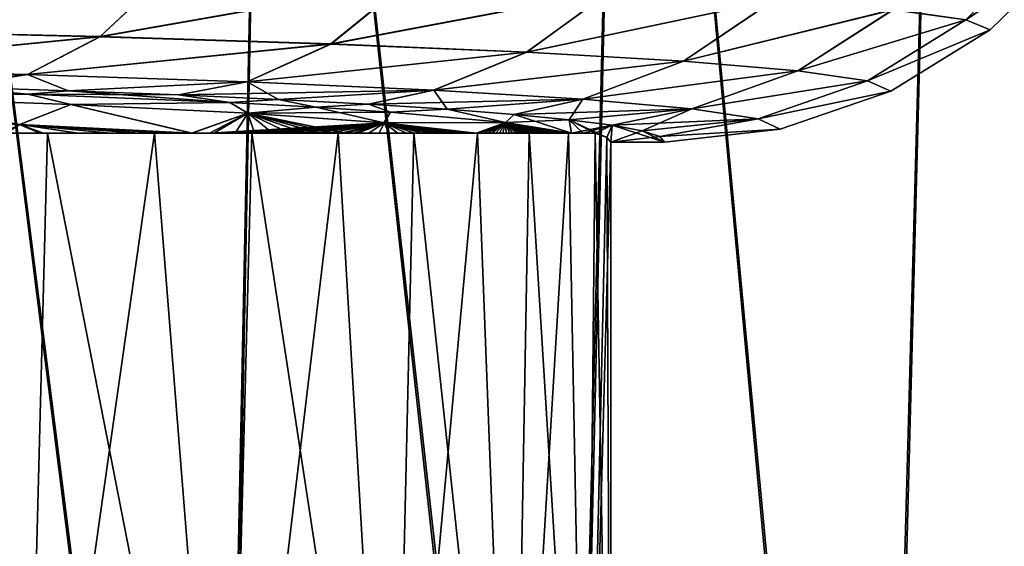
# Model space of a CAD drawing. Header units: metres. Extents: x -109 to 109, y -63 to 140.
# Tile 411 of 480: x 84.52 to 90.11, y 27.51 to 30.49. Entities that reach past the tile are written whole.
import ezdxf

# ---------------------------------------------------------------- set-up
doc = ezdxf.new("R2010")
doc.units = ezdxf.units.M
doc.layers.add('solid_502308_SW0001', color=7, linetype='CONTINUOUS')

msp = doc.modelspace()

# ---------------------------------------------------------------- linework, layer by layer
at = {"layer": 'solid_502308_SW0001'}
for points in [[(83.735672, 35.943851, 16.658192), (83.494278, 20.978489, 16.343622), (85.62635, 20.943518, 15.254893)], [(85.64315, 20.943193, -15.24482), (83.506989, 20.978315, -16.338171), (83.735672, 35.943851, -16.658192)], [(85.936569, 35.943851, 15.517779), (83.735672, 35.943851, 16.658192), (85.62635, 20.943518, 15.254893)], [(85.64315, 20.943193, -15.24482), (83.735672, 35.943851, -16.658192), (85.936569, 35.943851, -15.517779)], [(85.936569, 35.943851, 15.517779), (85.62635, 20.943518, 15.254893), (87.593307, 20.89949, 13.888854)], [(87.612617, 20.898991, -13.873392), (85.64315, 20.943193, -15.24482), (85.936569, 35.943851, -15.517779)], [(87.961685, 35.943851, 14.0883), (85.936569, 35.943851, 15.517779), (87.593307, 20.89949, 13.888854)], [(87.612617, 20.898991, -13.873392), (85.936569, 35.943851, -15.517779), (87.961685, 35.943851, -14.0883)], [(87.961685, 35.943851, 14.0883), (87.593307, 20.89949, 13.888854), (89.359352, 20.847349, 12.26993)], [(89.378494, 20.846703, -12.249811), (87.612617, 20.898991, -13.873392), (87.961685, 35.943851, -14.0883)], [(89.773285, 35.943851, 12.396382), (87.961685, 35.943851, 14.0883), (89.359352, 20.847349, 12.26993)], [(89.378494, 20.846703, -12.249811), (87.961685, 35.943851, -14.0883), (89.773285, 35.943851, -12.396382)], [(89.773285, 35.943851, 12.396382), (89.359352, 20.847349, 12.26993), (90.890686, 20.788105, 10.429201)], [(90.908646, 20.7873, -10.404337), (89.378494, 20.846703, -12.249811), (89.773285, 35.943851, -12.396382)], [(91.337631, 35.943851, 10.473543), (89.773285, 35.943851, 12.396382), (90.890686, 20.788105, 10.429201)], [(90.908646, 20.7873, -10.404337), (89.773285, 35.943851, -12.396382), (91.337631, 35.943851, -10.473543)], [(90.355827, 30.955599, 1.997599), (89.886856, 30.493433, 1.931505), (89.475357, 30.550339, 3.822845)], [(90.355827, 30.955599, 1.997599), (90.497871, 30.897598, -0.000002), (89.886856, 30.493433, 1.931505)], [(90.497871, 30.897598, -0.000002), (90.024315, 30.435329, 0.000002), (89.886856, 30.493433, 1.931505)], [(89.887093, 30.493618, -1.931531), (90.024315, 30.435329, 0.000002), (90.497871, 30.897598, -0.000002)], [(83.802986, 30.778362, 11.391355), (85.34787, 30.743587, 10.236886), (83.496368, 30.431791, 10.918437)], [(85.348824, 30.744698, -10.237943), (83.803909, 30.779657, -11.392737), (83.497414, 30.432692, -10.920028)], [(85.34787, 30.743587, 10.236886), (84.976875, 30.396944, 9.812648), (83.496368, 30.431791, 10.918437)], [(85.348824, 30.744698, -10.237943), (83.497414, 30.432692, -10.920028), (84.977966, 30.397715, -9.813867)], [(85.34787, 30.743587, 10.236886), (86.71347, 30.702499, 8.873687), (84.976875, 30.396944, 9.812648)], [(86.714386, 30.703424, -8.874443), (85.348824, 30.744698, -10.237943), (84.977966, 30.397715, -9.813867)], [(86.71347, 30.702499, 8.873687), (86.285835, 30.355772, 8.506688), (84.976875, 30.396944, 9.812648)], [(86.714386, 30.703424, -8.874443), (84.977966, 30.397715, -9.813867), (86.28688, 30.356415, -8.507562)], [(86.71347, 30.702499, 8.873687), (87.871834, 30.655935, 7.329014), (86.285835, 30.355772, 8.506688)], [(87.871834, 30.655935, 7.329014), (87.3964, 30.309116, 7.026571), (86.285835, 30.355772, 8.506688)], [(87.87265, 30.656675, -7.329505), (86.714386, 30.703424, -8.874443), (86.28688, 30.356415, -8.507562)], [(87.87265, 30.656675, -7.329505), (86.28688, 30.356415, -8.507562), (87.397331, 30.309631, -7.027143)], [(87.871834, 30.655935, 7.329014), (88.798904, 30.604874, 5.633891), (87.3964, 30.309116, 7.026571)], [(88.799568, 30.605429, -5.634167), (87.87265, 30.656675, -7.329505), (87.397331, 30.309631, -7.027143)], [(88.798904, 30.604874, 5.633891), (88.285439, 30.257963, 5.401942), (87.3964, 30.309116, 7.026571)], [(88.799568, 30.605429, -5.634167), (87.397331, 30.309631, -7.027143), (88.286186, 30.258348, -5.402266)], [(88.798904, 30.604874, 5.633891), (89.475357, 30.550339, 3.822845), (88.285439, 30.257963, 5.401942)], [(89.475815, 30.550709, -3.822964), (88.799568, 30.605429, -5.634167), (88.286186, 30.258348, -5.402266)], [(89.475357, 30.550339, 3.822845), (88.934288, 30.203331, 3.665825), (88.285439, 30.257963, 5.401942)], [(89.475815, 30.550709, -3.822964), (88.286186, 30.258348, -5.402266), (88.934814, 30.203587, -3.665966)], [(89.475357, 30.550339, 3.822845), (89.886856, 30.493433, 1.931505), (88.934288, 30.203331, 3.665825)], [(89.887093, 30.493618, -1.931531), (89.475815, 30.550709, -3.822964), (88.934814, 30.203587, -3.665966)], [(89.886856, 30.493433, 1.931505), (89.329109, 30.146324, 1.852336), (88.934288, 30.203331, 3.665825)], [(89.887093, 30.493618, -1.931531), (88.934814, 30.203587, -3.665966), (89.329376, 30.146452, -1.852368)], [(89.886856, 30.493433, 1.931505), (90.024315, 30.435329, 0.000002), (89.329109, 30.146324, 1.852336)], [(89.887093, 30.493618, -1.931531), (89.329376, 30.146452, -1.852368), (90.024315, 30.435329, 0.000002)], [(83.496368, 30.431791, 10.918437), (84.976875, 30.396944, 9.812648), (83.156776, 30.217196, 10.392703)], [(84.977966, 30.397715, -9.813867), (83.497414, 30.432692, -10.920028), (83.157898, 30.217657, -10.394424)], [(90.024315, 30.435329, 0.000002), (89.461006, 30.088116, 0.000001), (89.329109, 30.146324, 1.852336)], [(89.329376, 30.146452, -1.852368), (89.461006, 30.088116, 0.000001), (90.024315, 30.435329, 0.000002)], [(84.976875, 30.396944, 9.812648), (84.565804, 30.182262, 9.340744), (83.156776, 30.217196, 10.392703)], [(84.977966, 30.397715, -9.813867), (83.157898, 30.217657, -10.394424), (84.566971, 30.182657, -9.342065)], [(84.976875, 30.396944, 9.812648), (86.285835, 30.355772, 8.506688), (84.565804, 30.182262, 9.340744)], [(86.28688, 30.356415, -8.507562), (84.977966, 30.397715, -9.813867), (84.566971, 30.182657, -9.342065)], [(86.285835, 30.355772, 8.506688), (85.81176, 30.141003, 8.098168), (84.565804, 30.182262, 9.340744)], [(86.28688, 30.356415, -8.507562), (84.566971, 30.182657, -9.342065), (85.812881, 30.141331, -8.099117)], [(86.285835, 30.355772, 8.506688), (87.3964, 30.309116, 7.026571), (85.81176, 30.141003, 8.098168)], [(87.397331, 30.309631, -7.027143), (86.28688, 30.356415, -8.507562), (85.812881, 30.141331, -8.099117)], [(87.3964, 30.309116, 7.026571), (86.869064, 30.09425, 6.689653), (85.81176, 30.141003, 8.098168)], [(87.397331, 30.309631, -7.027143), (85.812881, 30.141331, -8.099117), (86.870056, 30.094513, -6.690276)], [(87.3964, 30.309116, 7.026571), (88.285439, 30.257963, 5.401942), (86.869064, 30.09425, 6.689653)], [(88.286186, 30.258348, -5.402266), (87.397331, 30.309631, -7.027143), (86.870056, 30.094513, -6.690276)], [(83.156776, 30.217196, 10.392703), (84.565804, 30.182262, 9.340744), (83.396034, 30.133173, 9.540808)], [(84.566971, 30.182657, -9.342065), (83.157898, 30.217657, -10.394424), (84.120399, 30.113079, -8.965412)], [(88.285439, 30.257963, 5.401942), (87.715622, 30.042997, 5.143344), (86.869064, 30.09425, 6.689653)], [(88.286186, 30.258348, -5.402266), (86.870056, 30.094513, -6.690276), (87.716431, 30.043196, -5.143699)], [(88.285439, 30.257963, 5.401942), (88.934288, 30.203331, 3.665825), (87.715622, 30.042997, 5.143344)], [(88.934814, 30.203587, -3.665966), (88.286186, 30.258348, -5.402266), (87.716431, 30.043196, -5.143699)], [(84.565804, 30.182262, 9.340744), (84.120399, 30.113079, 8.965412), (83.396034, 30.133173, 9.540808)], [(84.566971, 30.182657, -9.342065), (84.120399, 30.113079, -8.965412), (84.797211, 30.091042, -8.334327)], [(84.565804, 30.182262, 9.340744), (84.797211, 30.091042, 8.334327), (84.120399, 30.113079, 8.965412)], [(84.565804, 30.182262, 9.340744), (85.81176, 30.141003, 8.098168), (84.797211, 30.091042, 8.334327)], [(85.812881, 30.141331, -8.099117), (84.566971, 30.182657, -9.342065), (84.797211, 30.091042, -8.334327)], [(88.934288, 30.203331, 3.665825), (88.333603, 29.988264, 3.490623), (87.715622, 30.042997, 5.143344)], [(88.934814, 30.203587, -3.665966), (87.716431, 30.043196, -5.143699), (88.334167, 29.988396, -3.49078)], [(88.934288, 30.203331, 3.665825), (89.329109, 30.146324, 1.852336), (88.333603, 29.988264, 3.490623)], [(89.329376, 30.146452, -1.852368), (88.934814, 30.203587, -3.665966), (88.334167, 29.988396, -3.49078)], [(83.396034, 30.133173, -9.540808), (83.216896, 30.113319, -8.972297), (84.569023, 30.071922, -7.786828)], [(84.569023, 30.071922, 7.786828), (83.216896, 30.113319, 8.972297), (84.120399, 30.113079, 8.965412)], [(83.602478, 30.05715, 8.27378), (83.216896, 30.113319, 8.972297), (84.569023, 30.071922, 7.786828)], [(83.6035, 30.057201, -8.273323), (84.569023, 30.071922, -7.786828), (83.216896, 30.113319, -8.972297)], [(84.120399, 30.113079, -8.965412), (83.396034, 30.133173, -9.540808), (84.569023, 30.071922, -7.786828)], [(84.569023, 30.071922, 7.786828), (84.120399, 30.113079, 8.965412), (84.797211, 30.091042, 8.334327)], [(84.797211, 30.091042, -8.334327), (84.120399, 30.113079, -8.965412), (84.569023, 30.071922, -7.786828)], [(85.812881, 30.141331, -8.099117), (84.797211, 30.091042, -8.334327), (85.421913, 30.067198, -7.651535)], [(85.81176, 30.141003, 8.098168), (85.421913, 30.067198, 7.651535), (84.797211, 30.091042, 8.334327)], [(85.812881, 30.141331, -8.099117), (85.421913, 30.067198, -7.651535), (85.990524, 30.041708, -6.92162)], [(85.81176, 30.141003, 8.098168), (86.869064, 30.09425, 6.689653), (85.421913, 30.067198, 7.651535)], [(86.869064, 30.09425, 6.689653), (85.990524, 30.041708, 6.92162), (85.421913, 30.067198, 7.651535)], [(86.870056, 30.094513, -6.690276), (85.812881, 30.141331, -8.099117), (85.990524, 30.041708, -6.92162)], [(86.870056, 30.094513, -6.690276), (85.990524, 30.041708, -6.92162), (86.499344, 30.014736, -6.149263)], [(86.869064, 30.09425, 6.689653), (86.499344, 30.014736, 6.149263), (85.990524, 30.041708, 6.92162)], [(86.870056, 30.094513, -6.690276), (86.499344, 30.014736, -6.149263), (86.945381, 29.98645, -5.33923)], [(86.869064, 30.09425, 6.689653), (87.715622, 30.042997, 5.143344), (86.499344, 30.014736, 6.149263)], [(87.716431, 30.043196, -5.143699), (86.870056, 30.094513, -6.690276), (86.945381, 29.98645, -5.33923)], [(89.329109, 30.146324, 1.852336), (88.709694, 29.931156, 1.763937), (88.333603, 29.988264, 3.490623)], [(89.329376, 30.146452, -1.852368), (88.334167, 29.988396, -3.49078), (88.709984, 29.931223, -1.763974)], [(89.329109, 30.146324, 1.852336), (89.461006, 30.088116, 0.000001), (88.709694, 29.931156, 1.763937)], [(89.329376, 30.146452, -1.852368), (88.709984, 29.931223, -1.763974), (89.461006, 30.088116, 0.000001)], [(83.351875, 29.942436, -8.06555), (84.523865, 29.899328, -6.900629), (83.6035, 30.057201, -8.273323)], [(84.811897, 30.013479, 7.057821), (83.602478, 30.05715, 8.27378), (84.569023, 30.071922, 7.786828)], [(84.520851, 29.899307, 6.903698), (83.602478, 30.05715, 8.27378), (84.811897, 30.013479, 7.057821)], [(83.6035, 30.057201, -8.273323), (84.812996, 30.013519, -7.057021), (84.569023, 30.071922, -7.786828)], [(84.523865, 29.899328, -6.900629), (84.812996, 30.013519, -7.057021), (83.6035, 30.057201, -8.273323)], [(84.569023, 30.071922, 7.786828), (84.797211, 30.091042, 8.334327), (85.421913, 30.067198, 7.651535)], [(84.797211, 30.091042, -8.334327), (84.569023, 30.071922, -7.786828), (85.714386, 30.02356, -6.401896)], [(85.714386, 30.02356, 6.401896), (84.569023, 30.071922, 7.786828), (85.421913, 30.067198, 7.651535)], [(84.811897, 30.013479, 7.057821), (84.569023, 30.071922, 7.786828), (85.714386, 30.02356, 6.401896)], [(84.812996, 30.013519, -7.057021), (85.714386, 30.02356, -6.401896), (84.569023, 30.071922, -7.786828)], [(85.421913, 30.067198, -7.651535), (84.797211, 30.091042, -8.334327), (85.714386, 30.02356, -6.401896)], [(85.714386, 30.02356, 6.401896), (85.421913, 30.067198, 7.651535), (85.990524, 30.041708, 6.92162)], [(85.990524, 30.041708, -6.92162), (85.421913, 30.067198, -7.651535), (85.714386, 30.02356, -6.401896)], [(86.200928, 29.997107, 5.644367), (85.714386, 30.02356, 6.401896), (85.990524, 30.041708, 6.92162)], [(85.990524, 30.041708, -6.92162), (85.714386, 30.02356, -6.401896), (86.200928, 29.997107, -5.644367)], [(86.200928, 29.997107, 5.644367), (85.990524, 30.041708, 6.92162), (86.499344, 30.014736, 6.149263)], [(86.499344, 30.014736, -6.149263), (85.990524, 30.041708, -6.92162), (86.200928, 29.997107, -5.644367)], [(87.715622, 30.042997, 5.143344), (86.945381, 29.98645, 5.33923), (86.499344, 30.014736, 6.149263)], [(87.716431, 30.043196, -5.143699), (86.945381, 29.98645, -5.33923), (87.326065, 29.957012, -4.496226)], [(87.715622, 30.042997, 5.143344), (87.326065, 29.957012, 4.496226), (86.945381, 29.98645, 5.33923)], [(87.716431, 30.043196, -5.143699), (87.326065, 29.957012, -4.496226), (87.638908, 29.926605, -3.625511)], [(87.715622, 30.042997, 5.143344), (88.333603, 29.988264, 3.490623), (87.326065, 29.957012, 4.496226)], [(88.334167, 29.988396, -3.49078), (87.716431, 30.043196, -5.143699), (87.638908, 29.926605, -3.625511)], [(89.461006, 30.088116, 0.000001), (88.835335, 29.872845, -0.000003), (88.709694, 29.931156, 1.763937)], [(88.709984, 29.931223, -1.763974), (88.835335, 29.872845, -0.000003), (89.461006, 30.088116, 0.000001)], [(85.49736, 29.85, 5.571527), (84.520851, 29.899307, 6.903698), (84.811897, 30.013479, 7.057821)], [(84.523865, 29.899328, -6.900629), (85.499878, 29.85, -5.568074), (84.812996, 30.013519, -7.057021)], [(85.81514, 29.963552, 5.668193), (84.811897, 30.013479, 7.057821), (85.714386, 30.02356, 6.401896)], [(85.49736, 29.85, 5.571527), (84.811897, 30.013479, 7.057821), (85.81514, 29.963552, 5.668193)], [(84.812996, 30.013519, -7.057021), (85.816231, 29.963579, -5.66702), (85.714386, 30.02356, -6.401896)], [(85.499878, 29.85, -5.568074), (85.816231, 29.963579, -5.66702), (84.812996, 30.013519, -7.057021)], [(85.81514, 29.963552, 5.668193), (85.714386, 30.02356, 6.401896), (86.200928, 29.997107, 5.644367)], [(85.816231, 29.963579, -5.66702), (86.200928, 29.997107, -5.644367), (85.714386, 30.02356, -6.401896)], [(85.81514, 29.963552, 5.668193), (86.200928, 29.997107, 5.644367), (86.625854, 29.969347, 4.849457)], [(85.816231, 29.963579, -5.66702), (86.588821, 29.908634, -4.138211), (86.200928, 29.997107, -5.644367)], [(86.625854, 29.969347, 4.849457), (86.200928, 29.997107, 5.644367), (86.499344, 30.014736, 6.149263)], [(86.499344, 30.014736, -6.149263), (86.200928, 29.997107, -5.644367), (86.625854, 29.969347, -4.849457)], [(86.588821, 29.908634, -4.138211), (86.625854, 29.969347, -4.849457), (86.200928, 29.997107, -5.644367)], [(86.625854, 29.969347, 4.849457), (86.499344, 30.014736, 6.149263), (86.945381, 29.98645, 5.33923)], [(86.945381, 29.98645, -5.33923), (86.499344, 30.014736, -6.149263), (86.625854, 29.969347, -4.849457)], [(87.27755, 29.910824, 3.173597), (86.625854, 29.969347, 4.849457), (86.945381, 29.98645, 5.33923)], [(86.945381, 29.98645, -5.33923), (86.625854, 29.969347, -4.849457), (87.27755, 29.910824, -3.173597)], [(87.27755, 29.910824, 3.173597), (86.945381, 29.98645, 5.33923), (87.326065, 29.957012, 4.496226)], [(87.326065, 29.957012, -4.496226), (86.945381, 29.98645, -5.33923), (87.27755, 29.910824, -3.173597)], [(88.333603, 29.988264, 3.490623), (87.638908, 29.926605, 3.625511), (87.326065, 29.957012, 4.496226)], [(88.334167, 29.988396, -3.49078), (87.638908, 29.926605, -3.625511), (87.881699, 29.895451, -2.733331)], [(88.333603, 29.988264, 3.490623), (87.881699, 29.895451, 2.733331), (87.638908, 29.926605, 3.625511)], [(88.334167, 29.988396, -3.49078), (87.881699, 29.895451, -2.733331), (88.052826, 29.863791, -1.826731)], [(88.333603, 29.988264, 3.490623), (88.709694, 29.931156, 1.763937), (87.881699, 29.895451, 2.733331)], [(88.709984, 29.931223, -1.763974), (88.334167, 29.988396, -3.49078), (88.052826, 29.863791, -1.826731)], [(84.442848, 29.85, -6.853379), (84.523865, 29.899328, -6.900629), (83.351875, 29.942436, -8.06555)], [(85.597801, 29.85, 5.428196), (85.49736, 29.85, 5.571527), (85.81514, 29.963552, 5.668193)], [(85.499878, 29.85, -5.568074), (85.623695, 29.85, -5.390365), (85.816231, 29.963579, -5.66702)], [(85.597801, 29.85, 5.428196), (85.81514, 29.963552, 5.668193), (86.587837, 29.908619, 4.139766)], [(85.623695, 29.85, -5.390365), (85.743454, 29.85, -5.211606), (85.816231, 29.963579, -5.66702)], [(85.743454, 29.85, -5.211606), (85.854378, 29.85, -5.039871), (85.816231, 29.963579, -5.66702)], [(86.587837, 29.908619, 4.139766), (85.81514, 29.963552, 5.668193), (86.625854, 29.969347, 4.849457)], [(86.372093, 29.85, -4.143971), (86.588821, 29.908634, -4.138211), (85.816231, 29.963579, -5.66702)], [(86.300423, 29.85, -4.278425), (86.372093, 29.85, -4.143971), (85.816231, 29.963579, -5.66702)], [(86.223564, 29.85, -4.418542), (86.300423, 29.85, -4.278425), (85.816231, 29.963579, -5.66702)], [(86.141113, 29.85, -4.56449), (86.223564, 29.85, -4.418542), (85.816231, 29.963579, -5.66702)], [(86.05249, 29.85, -4.716553), (86.141113, 29.85, -4.56449), (85.816231, 29.963579, -5.66702)], [(85.957115, 29.85, -4.874925), (86.05249, 29.85, -4.716553), (85.816231, 29.963579, -5.66702)], [(85.854378, 29.85, -5.039871), (85.957115, 29.85, -4.874925), (85.816231, 29.963579, -5.66702)], [(86.587837, 29.908619, 4.139766), (86.625854, 29.969347, 4.849457), (87.27755, 29.910824, 3.173597)], [(86.588821, 29.908634, -4.138211), (87.27755, 29.910824, -3.173597), (86.625854, 29.969347, -4.849457)], [(87.27755, 29.910824, 3.173597), (87.326065, 29.957012, 4.496226), (87.638908, 29.926605, 3.625511)], [(87.326065, 29.957012, -4.496226), (87.27755, 29.910824, -3.173597), (87.651512, 29.85001, -1.432073)], [(87.651512, 29.85001, 1.432073), (87.27755, 29.910824, 3.173597), (87.638908, 29.926605, 3.625511)], [(87.638908, 29.926605, -3.625511), (87.326065, 29.957012, -4.496226), (87.651512, 29.85001, -1.432073)], [(87.651512, 29.85001, 1.432073), (87.638908, 29.926605, 3.625511), (87.881699, 29.895451, 2.733331)], [(87.638908, 29.926605, -3.625511), (87.71785, 29.85, -1.431796), (87.784523, 29.85, -1.431813)], [(87.852356, 29.82505, -0.717336), (87.638908, 29.926605, -3.625511), (87.784523, 29.85, -1.431813)], [(87.638908, 29.926605, -3.625511), (87.651512, 29.85001, -1.432073), (87.71785, 29.85, -1.431796)], [(87.852356, 29.82505, -0.717336), (87.881699, 29.895451, -2.733331), (87.638908, 29.926605, -3.625511)], [(88.709694, 29.931156, 1.763937), (88.052826, 29.863791, 1.826731), (87.881699, 29.895451, 2.733331)], [(88.709984, 29.931223, -1.763974), (88.052826, 29.863791, -1.826731), (88.151604, 29.831886, -0.913112)], [(88.709694, 29.931156, 1.763937), (88.151604, 29.831886, 0.913112), (88.052826, 29.863791, 1.826731)], [(88.709984, 29.931223, -1.763974), (88.151604, 29.831886, -0.913112), (88.835335, 29.872845, -0.000003)], [(88.709694, 29.931156, 1.763937), (88.835335, 29.872845, -0.000003), (88.151604, 29.831886, 0.913112)], [(84.636009, 29.85, 6.645577), (84.421989, 29.85, 6.875196), (84.520851, 29.899307, 6.903698)], [(84.442848, 29.85, -6.853379), (84.658089, 29.85, -6.620982), (84.523865, 29.899328, -6.900629)], [(84.636009, 29.85, 6.645577), (84.520851, 29.899307, 6.903698), (85.49736, 29.85, 5.571527)], [(85.493958, 29.85, -5.576365), (85.499878, 29.85, -5.568074), (84.523865, 29.899328, -6.900629)], [(85.353554, 29.85, -5.769808), (85.493958, 29.85, -5.576365), (84.523865, 29.899328, -6.900629)], [(85.20092, 29.85, -5.970865), (85.353554, 29.85, -5.769808), (84.523865, 29.899328, -6.900629)], [(85.035316, 29.85, -6.179698), (85.20092, 29.85, -5.970865), (84.523865, 29.899328, -6.900629)], [(84.854622, 29.85, -6.396364), (85.035316, 29.85, -6.179698), (84.523865, 29.899328, -6.900629)], [(84.658089, 29.85, -6.620982), (84.854622, 29.85, -6.396364), (84.523865, 29.899328, -6.900629)], [(85.717262, 29.85, 5.251176), (85.597801, 29.85, 5.428196), (86.587837, 29.908619, 4.139766)], [(85.82827, 29.85, 5.080959), (85.717262, 29.85, 5.251176), (86.587837, 29.908619, 4.139766)], [(85.930862, 29.85, 4.917514), (85.82827, 29.85, 5.080959), (86.587837, 29.908619, 4.139766)], [(86.026436, 29.85, 4.760419), (85.930862, 29.85, 4.917514), (86.587837, 29.908619, 4.139766)], [(86.115028, 29.85, 4.609646), (86.026436, 29.85, 4.760419), (86.587837, 29.908619, 4.139766)], [(86.197762, 29.85, 4.464767), (86.115028, 29.85, 4.609646), (86.587837, 29.908619, 4.139766)], [(86.274666, 29.85, 4.325752), (86.197762, 29.85, 4.464767), (86.587837, 29.908619, 4.139766)], [(86.346649, 29.85, 4.192185), (86.274666, 29.85, 4.325752), (86.587837, 29.908619, 4.139766)], [(86.41375, 29.85, 4.064038), (86.346649, 29.85, 4.192185), (86.587837, 29.908619, 4.139766)], [(86.372093, 29.85, -4.143971), (86.439102, 29.85, -4.014885), (86.588821, 29.908634, -4.138211)], [(86.41375, 29.85, 4.064038), (86.587837, 29.908619, 4.139766), (87.111366, 29.85, 2.510296)], [(86.439102, 29.85, -4.014885), (86.501732, 29.85, -3.89103), (86.588821, 29.908634, -4.138211)], [(86.501732, 29.85, -3.89103), (86.560455, 29.85, -3.772105), (86.588821, 29.908634, -4.138211)], [(86.560455, 29.85, -3.772105), (86.615486, 29.85, -3.657999), (86.588821, 29.908634, -4.138211)], [(87.111366, 29.85, 2.510296), (86.587837, 29.908619, 4.139766), (87.27755, 29.910824, 3.173597)], [(86.588821, 29.908634, -4.138211), (87.112206, 29.85, -2.508211), (87.27755, 29.910824, -3.173597)], [(87.103668, 29.85, -2.529627), (87.112206, 29.85, -2.508211), (86.588821, 29.908634, -4.138211)], [(87.076759, 29.85, -2.596865), (87.103668, 29.85, -2.529627), (86.588821, 29.908634, -4.138211)], [(87.048584, 29.85, -2.666849), (87.076759, 29.85, -2.596865), (86.588821, 29.908634, -4.138211)], [(87.018951, 29.85, -2.739788), (87.048584, 29.85, -2.666849), (86.588821, 29.908634, -4.138211)], [(86.987846, 29.85, -2.815698), (87.018951, 29.85, -2.739788), (86.588821, 29.908634, -4.138211)], [(86.955048, 29.85, -2.894812), (86.987846, 29.85, -2.815698), (86.588821, 29.908634, -4.138211)], [(86.920532, 29.85, -2.977153), (86.955048, 29.85, -2.894812), (86.588821, 29.908634, -4.138211)], [(86.884056, 29.85, -3.062967), (86.920532, 29.85, -2.977153), (86.588821, 29.908634, -4.138211)], [(86.845566, 29.85, -3.152289), (86.884056, 29.85, -3.062967), (86.588821, 29.908634, -4.138211)], [(86.804779, 29.85, -3.245377), (86.845566, 29.85, -3.152289), (86.588821, 29.908634, -4.138211)], [(86.761642, 29.85, -3.342281), (86.804779, 29.85, -3.245377), (86.588821, 29.908634, -4.138211)], [(86.71582, 29.85, -3.443273), (86.761642, 29.85, -3.342281), (86.588821, 29.908634, -4.138211)], [(86.667221, 29.85, -3.548417), (86.71582, 29.85, -3.443273), (86.588821, 29.908634, -4.138211)], [(86.615486, 29.85, -3.657999), (86.667221, 29.85, -3.548417), (86.588821, 29.908634, -4.138211)], [(87.111366, 29.85, 2.510296), (87.27755, 29.910824, 3.173597), (87.651512, 29.85001, 1.432073)], [(87.112206, 29.85, -2.508211), (87.129326, 29.85, -2.465123), (87.27755, 29.910824, -3.173597)], [(87.129326, 29.85, -2.465123), (87.153877, 29.85, -2.403177), (87.27755, 29.910824, -3.173597)], [(87.153877, 29.85, -2.403177), (87.177338, 29.85, -2.343781), (87.27755, 29.910824, -3.173597)], [(87.177338, 29.85, -2.343781), (87.199844, 29.85, -2.286771), (87.27755, 29.910824, -3.173597)], [(87.199844, 29.85, -2.286771), (87.221405, 29.85, -2.232144), (87.27755, 29.910824, -3.173597)], [(87.221405, 29.85, -2.232144), (87.242126, 29.85, -2.179743), (87.27755, 29.910824, -3.173597)], [(87.242126, 29.85, -2.179743), (87.262032, 29.85, -2.129564), (87.27755, 29.910824, -3.173597)], [(87.262032, 29.85, -2.129564), (87.281212, 29.85, -2.081461), (87.27755, 29.910824, -3.173597)], [(87.634895, 29.85, -1.43511), (87.651512, 29.85001, -1.432073), (87.27755, 29.910824, -3.173597)], [(87.619431, 29.85, -1.441257), (87.634895, 29.85, -1.43511), (87.27755, 29.910824, -3.173597)], [(87.604652, 29.85, -1.450753), (87.619431, 29.85, -1.441257), (87.27755, 29.910824, -3.173597)], [(87.590363, 29.85, -1.462812), (87.604652, 29.85, -1.450753), (87.27755, 29.910824, -3.173597)], [(87.576462, 29.85, -1.476953), (87.590363, 29.85, -1.462812), (87.27755, 29.910824, -3.173597)], [(87.562851, 29.85, -1.492925), (87.576462, 29.85, -1.476953), (87.27755, 29.910824, -3.173597)], [(87.549507, 29.85, -1.51046), (87.562851, 29.85, -1.492925), (87.27755, 29.910824, -3.173597)], [(87.536285, 29.85, -1.529506), (87.549507, 29.85, -1.51046), (87.27755, 29.910824, -3.173597)], [(87.523132, 29.85, -1.549977), (87.536285, 29.85, -1.529506), (87.27755, 29.910824, -3.173597)], [(87.509972, 29.85, -1.57186), (87.523132, 29.85, -1.549977), (87.27755, 29.910824, -3.173597)], [(87.49675, 29.85, -1.595126), (87.509972, 29.85, -1.57186), (87.27755, 29.910824, -3.173597)], [(87.483406, 29.85, -1.619794), (87.49675, 29.85, -1.595126), (87.27755, 29.910824, -3.173597)], [(87.46991, 29.85, -1.645859), (87.483406, 29.85, -1.619794), (87.27755, 29.910824, -3.173597)], [(87.456207, 29.85, -1.673365), (87.46991, 29.85, -1.645859), (87.27755, 29.910824, -3.173597)], [(87.442268, 29.85, -1.702313), (87.456207, 29.85, -1.673365), (87.27755, 29.910824, -3.173597)], [(87.428047, 29.85, -1.732767), (87.442268, 29.85, -1.702313), (87.27755, 29.910824, -3.173597)], [(87.413513, 29.85, -1.764733), (87.428047, 29.85, -1.732767), (87.27755, 29.910824, -3.173597)], [(87.398621, 29.85, -1.798289), (87.413513, 29.85, -1.764733), (87.27755, 29.910824, -3.173597)], [(87.383347, 29.85, -1.833441), (87.398621, 29.85, -1.798289), (87.27755, 29.910824, -3.173597)], [(87.367622, 29.85, -1.870286), (87.383347, 29.85, -1.833441), (87.27755, 29.910824, -3.173597)], [(87.351456, 29.85, -1.908828), (87.367622, 29.85, -1.870286), (87.27755, 29.910824, -3.173597)], [(87.334755, 29.85, -1.949177), (87.351456, 29.85, -1.908828), (87.27755, 29.910824, -3.173597)], [(87.317528, 29.85, -1.991336), (87.334755, 29.85, -1.949177), (87.27755, 29.910824, -3.173597)], [(87.299683, 29.85, -2.03543), (87.317528, 29.85, -1.991336), (87.27755, 29.910824, -3.173597)], [(87.281212, 29.85, -2.081461), (87.299683, 29.85, -2.03543), (87.27755, 29.910824, -3.173597)], [(87.717834, 29.85, 1.431796), (87.651512, 29.85001, 1.432073), (87.881699, 29.895451, 2.733331)], [(87.784523, 29.85, 1.431813), (87.717834, 29.85, 1.431796), (87.881699, 29.895451, 2.733331)], [(87.852356, 29.82505, 0.717336), (87.784523, 29.85, 1.431813), (87.881699, 29.895451, 2.733331)], [(87.852356, 29.82505, 0.717336), (87.881699, 29.895451, 2.733331), (87.875, 29.799999)], [(87.852356, 29.82505, -0.717336), (87.875, 29.799999), (87.881699, 29.895451, -2.733331)], [(87.881699, 29.895451, -2.733331), (87.875, 29.799999), (88.178391, 29.799999)], [(87.881699, 29.895451, 2.733331), (88.052826, 29.863791, 1.826731), (87.875, 29.799999)], [(88.052826, 29.863791, -1.826731), (87.881699, 29.895451, -2.733331), (88.178391, 29.799999)], [(88.835335, 29.872845, -0.000003), (88.178391, 29.799999), (88.151604, 29.831886, 0.913112)], [(88.151604, 29.831886, -0.913112), (88.178391, 29.799999), (88.835335, 29.872845, -0.000003)], [(84.02021, 29.85, 8.534469), (84.543343, 24.625, 8.04334), (83.186386, 24.625, 9.202329)], [(83.311417, 29.85, -9.110116), (83.186386, 24.625, -9.202329), (84.543343, 24.625, -8.04334)], [(84.02021, 29.85, -8.534469), (83.311417, 29.85, -9.110116), (84.543343, 24.625, -8.04334)], [(84.02021, 29.85, 8.534469), (84.421989, 29.85, 6.875196), (84.636009, 29.85, 6.645577)], [(84.02021, 29.85, 8.534469), (84.636009, 29.85, 6.645577), (84.679825, 29.85, 7.904486)], [(84.679825, 29.85, -7.904486), (84.20813, 29.85, -7.093644), (84.02021, 29.85, -8.534469)], [(84.02021, 29.85, 8.534469), (84.679825, 29.85, 7.904486), (84.543343, 24.625, 8.04334)], [(84.679825, 29.85, -7.904486), (84.02021, 29.85, -8.534469), (84.543343, 24.625, -8.04334)], [(84.679825, 29.85, -7.904486), (84.442848, 29.85, -6.853379), (84.20813, 29.85, -7.093644)], [(84.679825, 29.85, -7.904486), (84.658089, 29.85, -6.620982), (84.442848, 29.85, -6.853379)], [(85.287437, 29.85, 7.222984), (85.702332, 24.625, 6.686387), (84.543343, 24.625, 8.04334)], [(84.679825, 29.85, 7.904486), (85.287437, 29.85, 7.222984), (84.543343, 24.625, 8.04334)], [(84.679825, 29.85, -7.904486), (84.543343, 24.625, -8.04334), (85.702332, 24.625, -6.686387)], [(84.831253, 29.85, 6.423579), (84.636009, 29.85, 6.645577), (85.49736, 29.85, 5.571527)], [(84.679825, 29.85, 7.904486), (84.636009, 29.85, 6.645577), (84.831253, 29.85, 6.423579)], [(84.679825, 29.85, -7.904486), (84.854622, 29.85, -6.396364), (84.658089, 29.85, -6.620982)], [(84.679825, 29.85, 7.904486), (84.831253, 29.85, 6.423579), (85.011238, 29.85, 6.209335)], [(84.679825, 29.85, 7.904486), (85.011238, 29.85, 6.209335), (85.175987, 29.85, 6.002808)], [(84.679825, 29.85, 7.904486), (85.175987, 29.85, 6.002808), (85.287437, 29.85, 7.222984)], [(85.287437, 29.85, -7.222984), (84.854622, 29.85, -6.396364), (84.679825, 29.85, -7.904486)], [(85.287437, 29.85, -7.222984), (84.679825, 29.85, -7.904486), (85.702332, 24.625, -6.686387)], [(85.011238, 29.85, 6.209335), (84.831253, 29.85, 6.423579), (85.49736, 29.85, 5.571527)], [(85.287437, 29.85, -7.222984), (85.035316, 29.85, -6.179698), (84.854622, 29.85, -6.396364)], [(85.175987, 29.85, 6.002808), (85.011238, 29.85, 6.209335), (85.49736, 29.85, 5.571527)], [(85.287437, 29.85, -7.222984), (85.20092, 29.85, -5.970865), (85.035316, 29.85, -6.179698)], [(85.328285, 29.85, 5.803843), (85.175987, 29.85, 6.002808), (85.49736, 29.85, 5.571527)], [(85.287437, 29.85, 7.222984), (85.175987, 29.85, 6.002808), (85.328285, 29.85, 5.803843)], [(85.287437, 29.85, -7.222984), (85.353554, 29.85, -5.769808), (85.20092, 29.85, -5.970865)], [(85.287437, 29.85, 7.222984), (85.49736, 29.85, 5.571527), (85.597801, 29.85, 5.428196)], [(85.287437, 29.85, 7.222984), (85.468155, 29.85, 5.612408), (85.49736, 29.85, 5.571527)], [(85.287437, 29.85, 7.222984), (85.597801, 29.85, 5.428196), (85.717262, 29.85, 5.251176)], [(85.287437, 29.85, 7.222984), (85.717262, 29.85, 5.251176), (85.82827, 29.85, 5.080959)], [(85.287437, 29.85, 7.222984), (85.82827, 29.85, 5.080959), (85.838509, 29.85, 6.494815)], [(85.287437, 29.85, 7.222984), (85.328285, 29.85, 5.803843), (85.468155, 29.85, 5.612408)], [(85.838509, 29.85, -6.494815), (85.353554, 29.85, -5.769808), (85.287437, 29.85, -7.222984)], [(85.287437, 29.85, 7.222984), (85.838509, 29.85, 6.494815), (85.702332, 24.625, 6.686387)], [(85.838509, 29.85, -6.494815), (85.287437, 29.85, -7.222984), (85.702332, 24.625, -6.686387)], [(85.328285, 29.85, 5.803843), (85.49736, 29.85, 5.571527), (85.468155, 29.85, 5.612408)], [(85.838509, 29.85, -6.494815), (85.493958, 29.85, -5.576365), (85.353554, 29.85, -5.769808)], [(85.838509, 29.85, -6.494815), (85.499878, 29.85, -5.568074), (85.493958, 29.85, -5.576365)], [(85.838509, 29.85, -6.494815), (85.623695, 29.85, -5.390365), (85.499878, 29.85, -5.568074)], [(85.838509, 29.85, -6.494815), (85.743454, 29.85, -5.211606), (85.623695, 29.85, -5.390365)], [(86.328827, 29.85, 5.725815), (86.635323, 24.625, 5.163895), (85.702332, 24.625, 6.686387)], [(85.838509, 29.85, 6.494815), (86.328827, 29.85, 5.725815), (85.702332, 24.625, 6.686387)], [(85.838509, 29.85, -6.494815), (85.702332, 24.625, -6.686387), (86.635323, 24.625, -5.163895)], [(85.838509, 29.85, -6.494815), (85.854378, 29.85, -5.039871), (85.743454, 29.85, -5.211606)], [(85.838509, 29.85, 6.494815), (85.82827, 29.85, 5.080959), (85.930862, 29.85, 4.917514)], [(85.838509, 29.85, 6.494815), (85.930862, 29.85, 4.917514), (86.026436, 29.85, 4.760419)], [(85.838509, 29.85, 6.494815), (86.026436, 29.85, 4.760419), (86.115028, 29.85, 4.609646)], [(85.838509, 29.85, 6.494815), (86.115028, 29.85, 4.609646), (86.197762, 29.85, 4.464767)], [(85.838509, 29.85, 6.494815), (86.197762, 29.85, 4.464767), (86.274666, 29.85, 4.325752)], [(85.838509, 29.85, 6.494815), (86.274666, 29.85, 4.325752), (86.328827, 29.85, 5.725815)], [(86.328827, 29.85, -5.725815), (85.854378, 29.85, -5.039871), (85.838509, 29.85, -6.494815)], [(86.328827, 29.85, -5.725815), (85.838509, 29.85, -6.494815), (86.635323, 24.625, -5.163895)], [(86.328827, 29.85, -5.725815), (85.957115, 29.85, -4.874925), (85.854378, 29.85, -5.039871)], [(86.328827, 29.85, -5.725815), (86.05249, 29.85, -4.716553), (85.957115, 29.85, -4.874925)], [(86.328827, 29.85, -5.725815), (86.141113, 29.85, -4.56449), (86.05249, 29.85, -4.716553)], [(86.328827, 29.85, -5.725815), (86.223564, 29.85, -4.418542), (86.141113, 29.85, -4.56449)], [(86.328827, 29.85, -5.725815), (86.300423, 29.85, -4.278425), (86.223564, 29.85, -4.418542)], [(86.328827, 29.85, 5.725815), (86.274666, 29.85, 4.325752), (86.346649, 29.85, 4.192185)], [(86.328827, 29.85, -5.725815), (86.372093, 29.85, -4.143971), (86.300423, 29.85, -4.278425)], [(86.328827, 29.85, 5.725815), (86.346649, 29.85, 4.192185), (86.41375, 29.85, 4.064038)], [(86.328827, 29.85, 5.725815), (86.41375, 29.85, 4.064038), (86.476715, 29.85, 3.940914)], [(86.328827, 29.85, 5.725815), (86.476715, 29.85, 3.940914), (86.535568, 29.85, 3.822784)], [(86.328827, 29.85, 5.725815), (86.535568, 29.85, 3.822784), (86.590927, 29.85, 3.709276)], [(86.328827, 29.85, 5.725815), (86.590927, 29.85, 3.709276), (86.642807, 29.85, 3.600362)], [(86.328827, 29.85, 5.725815), (86.642807, 29.85, 3.600362), (86.691727, 29.85, 3.495697)], [(86.328827, 29.85, 5.725815), (86.691727, 29.85, 3.495697), (86.737701, 29.85, 3.395251)], [(86.328827, 29.85, 5.725815), (86.737701, 29.85, 3.395251), (86.756294, 29.85, 4.919132)], [(86.756294, 29.85, -4.919132), (86.372093, 29.85, -4.143971), (86.328827, 29.85, -5.725815)], [(86.328827, 29.85, 5.725815), (86.756294, 29.85, 4.919132), (86.635323, 24.625, 5.163895)], [(86.756294, 29.85, -4.919132), (86.328827, 29.85, -5.725815), (86.635323, 24.625, -5.163895)], [(86.756294, 29.85, -4.919132), (86.439102, 29.85, -4.014885), (86.372093, 29.85, -4.143971)], [(86.476715, 29.85, 3.940914), (86.41375, 29.85, 4.064038), (87.111366, 29.85, 2.510296)], [(86.756294, 29.85, -4.919132), (86.501732, 29.85, -3.89103), (86.439102, 29.85, -4.014885)], [(86.535568, 29.85, 3.822784), (86.476715, 29.85, 3.940914), (87.111366, 29.85, 2.510296)], [(86.756294, 29.85, -4.919132), (86.560455, 29.85, -3.772105), (86.501732, 29.85, -3.89103)], [(86.590927, 29.85, 3.709276), (86.535568, 29.85, 3.822784), (87.111366, 29.85, 2.510296)], [(86.756294, 29.85, -4.919132), (86.615486, 29.85, -3.657999), (86.560455, 29.85, -3.772105)], [(86.642807, 29.85, 3.600362), (86.590927, 29.85, 3.709276), (87.111366, 29.85, 2.510296)], [(86.756294, 29.85, -4.919132), (86.667221, 29.85, -3.548417), (86.615486, 29.85, -3.657999)], [(87.117668, 29.85, 4.081172), (87.318336, 24.625, 3.514853), (86.635323, 24.625, 5.163895)], [(86.756294, 29.85, 4.919132), (87.117668, 29.85, 4.081172), (86.635323, 24.625, 5.163895)], [(86.756294, 29.85, -4.919132), (86.635323, 24.625, -5.163895), (87.318336, 24.625, -3.514853)], [(86.691727, 29.85, 3.495697), (86.642807, 29.85, 3.600362), (87.111366, 29.85, 2.510296)], [(86.756294, 29.85, -4.919132), (86.71582, 29.85, -3.443273), (86.667221, 29.85, -3.548417)], [(86.737701, 29.85, 3.395251), (86.691727, 29.85, 3.495697), (87.111366, 29.85, 2.510296)], [(86.756294, 29.85, -4.919132), (86.761642, 29.85, -3.342281), (86.71582, 29.85, -3.443273)], [(86.781143, 29.85, 3.298711), (86.737701, 29.85, 3.395251), (87.111366, 29.85, 2.510296)], [(86.756294, 29.85, 4.919132), (86.737701, 29.85, 3.395251), (86.781143, 29.85, 3.298711)], [(86.756294, 29.85, 4.919132), (87.107864, 29.85, 2.519101), (87.111366, 29.85, 2.510296)], [(86.756294, 29.85, 4.919132), (87.111366, 29.85, 2.510296), (87.117668, 29.85, 4.081172)], [(86.756294, 29.85, 4.919132), (87.081985, 29.85, 2.58383), (87.107864, 29.85, 2.519101)], [(86.756294, 29.85, 4.919132), (86.781143, 29.85, 3.298711), (86.822083, 29.85, 3.206043)], [(86.756294, 29.85, 4.919132), (86.822083, 29.85, 3.206043), (86.860863, 29.85, 3.116963)], [(86.756294, 29.85, 4.919132), (86.860863, 29.85, 3.116963), (86.897507, 29.85, 3.031436)], [(86.756294, 29.85, 4.919132), (86.897507, 29.85, 3.031436), (86.932304, 29.85, 2.949203)], [(86.756294, 29.85, 4.919132), (86.932304, 29.85, 2.949203), (86.965271, 29.85, 2.870231)], [(86.756294, 29.85, 4.919132), (86.965271, 29.85, 2.870231), (86.996651, 29.85, 2.794282)], [(86.756294, 29.85, 4.919132), (86.996651, 29.85, 2.794282), (87.026466, 29.85, 2.721332)], [(86.756294, 29.85, 4.919132), (87.026466, 29.85, 2.721332), (87.054909, 29.85, 2.651189)], [(86.756294, 29.85, 4.919132), (87.054909, 29.85, 2.651189), (87.081985, 29.85, 2.58383)], [(87.117668, 29.85, -4.081172), (86.761642, 29.85, -3.342281), (86.756294, 29.85, -4.919132)], [(87.117668, 29.85, -4.081172), (86.756294, 29.85, -4.919132), (87.318336, 24.625, -3.514853)], [(87.117668, 29.85, -4.081172), (86.804779, 29.85, -3.245377), (86.761642, 29.85, -3.342281)], [(86.822083, 29.85, 3.206043), (86.781143, 29.85, 3.298711), (87.111366, 29.85, 2.510296)], [(87.117668, 29.85, -4.081172), (86.845566, 29.85, -3.152289), (86.804779, 29.85, -3.245377)], [(86.860863, 29.85, 3.116963), (86.822083, 29.85, 3.206043), (87.111366, 29.85, 2.510296)], [(87.117668, 29.85, -4.081172), (86.884056, 29.85, -3.062967), (86.845566, 29.85, -3.152289)], [(86.897507, 29.85, 3.031436), (86.860863, 29.85, 3.116963), (87.111366, 29.85, 2.510296)], [(87.117668, 29.85, -4.081172), (86.920532, 29.85, -2.977153), (86.884056, 29.85, -3.062967)], [(86.932304, 29.85, 2.949203), (86.897507, 29.85, 3.031436), (87.111366, 29.85, 2.510296)], [(87.117668, 29.85, -4.081172), (86.955048, 29.85, -2.894812), (86.920532, 29.85, -2.977153)], [(86.965271, 29.85, 2.870231), (86.932304, 29.85, 2.949203), (87.111366, 29.85, 2.510296)], [(87.117668, 29.85, -4.081172), (86.987846, 29.85, -2.815698), (86.955048, 29.85, -2.894812)], [(86.996651, 29.85, 2.794282), (86.965271, 29.85, 2.870231), (87.111366, 29.85, 2.510296)], [(87.117668, 29.85, -4.081172), (87.018951, 29.85, -2.739788), (86.987846, 29.85, -2.815698)], [(87.026466, 29.85, 2.721332), (86.996651, 29.85, 2.794282), (87.111366, 29.85, 2.510296)], [(87.117668, 29.85, -4.081172), (87.048584, 29.85, -2.666849), (87.018951, 29.85, -2.739788)], [(87.054909, 29.85, 2.651189), (87.026466, 29.85, 2.721332), (87.111366, 29.85, 2.510296)], [(87.117668, 29.85, -4.081172), (87.076759, 29.85, -2.596865), (87.048584, 29.85, -2.666849)], [(87.107864, 29.85, 2.519101), (87.081985, 29.85, 2.58383), (87.054909, 29.85, 2.651189)], [(87.054909, 29.85, 2.651189), (87.111366, 29.85, 2.510296), (87.107864, 29.85, 2.519101)], [(87.117668, 29.85, -4.081172), (87.103668, 29.85, -2.529627), (87.076759, 29.85, -2.596865)], [(87.117668, 29.85, -4.081172), (87.112206, 29.85, -2.508211), (87.103668, 29.85, -2.529627)], [(87.132561, 29.85, 2.456973), (87.111366, 29.85, 2.510296), (87.651512, 29.85001, 1.432073)], [(87.117668, 29.85, 4.081172), (87.111366, 29.85, 2.510296), (87.132561, 29.85, 2.456973)], [(87.117668, 29.85, -4.081172), (87.129326, 29.85, -2.465123), (87.112206, 29.85, -2.508211)], [(87.117668, 29.85, 4.081172), (87.132561, 29.85, 2.456973), (87.156197, 29.85, 2.397303)], [(87.117668, 29.85, 4.081172), (87.156197, 29.85, 2.397303), (87.17881, 29.85, 2.340062)], [(87.117668, 29.85, 4.081172), (87.17881, 29.85, 2.340062), (87.2005, 29.85, 2.285118)], [(87.117668, 29.85, 4.081172), (87.2005, 29.85, 2.285118), (87.221291, 29.85, 2.23244)], [(87.117668, 29.85, 4.081172), (87.221291, 29.85, 2.23244), (87.241272, 29.85, 2.181906)], [(87.117668, 29.85, 4.081172), (87.241272, 29.85, 2.181906), (87.260475, 29.85, 2.133487)], [(87.117668, 29.85, 4.081172), (87.260475, 29.85, 2.133487), (87.278969, 29.85, 2.08707)], [(87.117668, 29.85, 4.081172), (87.278969, 29.85, 2.08707), (87.296783, 29.85, 2.042627)], [(87.117668, 29.85, 4.081172), (87.296783, 29.85, 2.042627), (87.313988, 29.85, 2.000054)], [(87.117668, 29.85, 4.081172), (87.313988, 29.85, 2.000054), (87.330589, 29.85, 1.959322)], [(87.117668, 29.85, 4.081172), (87.330589, 29.85, 1.959322), (87.346664, 29.85, 1.920338)], [(87.117668, 29.85, 4.081172), (87.346664, 29.85, 1.920338), (87.362228, 29.85, 1.883074)], [(87.117668, 29.85, 4.081172), (87.362228, 29.85, 1.883074), (87.377335, 29.85, 1.847445)], [(87.117668, 29.85, 4.081172), (87.377335, 29.85, 1.847445), (87.392006, 29.85, 1.813426)], [(87.117668, 29.85, 4.081172), (87.392006, 29.85, 1.813426), (87.406281, 29.85, 1.78094)], [(87.117668, 29.85, 4.081172), (87.406281, 29.85, 1.78094), (87.410469, 29.85, 3.217386)], [(87.410469, 29.85, -3.217386), (87.129326, 29.85, -2.465123), (87.117668, 29.85, -4.081172)], [(87.117668, 29.85, 4.081172), (87.410469, 29.85, 3.217386), (87.318336, 24.625, 3.514853)], [(87.410469, 29.85, -3.217386), (87.117668, 29.85, -4.081172), (87.318336, 24.625, -3.514853)], [(87.410469, 29.85, -3.217386), (87.153877, 29.85, -2.403177), (87.129326, 29.85, -2.465123)], [(87.156197, 29.85, 2.397303), (87.132561, 29.85, 2.456973), (87.651512, 29.85001, 1.432073)], [(87.410469, 29.85, -3.217386), (87.177338, 29.85, -2.343781), (87.153877, 29.85, -2.403177)], [(87.17881, 29.85, 2.340062), (87.156197, 29.85, 2.397303), (87.651512, 29.85001, 1.432073)], [(87.410469, 29.85, -3.217386), (87.199844, 29.85, -2.286771), (87.177338, 29.85, -2.343781)], [(87.2005, 29.85, 2.285118), (87.17881, 29.85, 2.340062), (87.651512, 29.85001, 1.432073)], [(87.410469, 29.85, -3.217386), (87.221405, 29.85, -2.232144), (87.199844, 29.85, -2.286771)], [(87.221291, 29.85, 2.23244), (87.2005, 29.85, 2.285118), (87.651512, 29.85001, 1.432073)], [(87.241272, 29.85, 2.181906), (87.221291, 29.85, 2.23244), (87.651512, 29.85001, 1.432073)], [(87.410469, 29.85, -3.217386), (87.242126, 29.85, -2.179743), (87.221405, 29.85, -2.232144)], [(87.260475, 29.85, 2.133487), (87.241272, 29.85, 2.181906), (87.651512, 29.85001, 1.432073)], [(87.410469, 29.85, -3.217386), (87.262032, 29.85, -2.129564), (87.242126, 29.85, -2.179743)], [(87.278969, 29.85, 2.08707), (87.260475, 29.85, 2.133487), (87.651512, 29.85001, 1.432073)], [(87.410469, 29.85, -3.217386), (87.281212, 29.85, -2.081461), (87.262032, 29.85, -2.129564)], [(87.296783, 29.85, 2.042627), (87.278969, 29.85, 2.08707), (87.651512, 29.85001, 1.432073)], [(87.410469, 29.85, -3.217386), (87.299683, 29.85, -2.03543), (87.281212, 29.85, -2.081461)], [(87.313988, 29.85, 2.000054), (87.296783, 29.85, 2.042627), (87.651512, 29.85001, 1.432073)], [(87.410469, 29.85, -3.217386), (87.317528, 29.85, -1.991336), (87.299683, 29.85, -2.03543)], [(87.330589, 29.85, 1.959322), (87.313988, 29.85, 2.000054), (87.651512, 29.85001, 1.432073)], [(87.410469, 29.85, -3.217386), (87.334755, 29.85, -1.949177), (87.317528, 29.85, -1.991336)], [(87.63343, 29.85, 2.331846), (87.734894, 24.625, 1.779819), (87.318336, 24.625, 3.514853)], [(87.410469, 29.85, 3.217386), (87.63343, 29.85, 2.331846), (87.318336, 24.625, 3.514853)], [(87.410469, 29.85, -3.217386), (87.318336, 24.625, -3.514853), (87.734894, 24.625, -1.779819)], [(87.346664, 29.85, 1.920338), (87.330589, 29.85, 1.959322), (87.651512, 29.85001, 1.432073)], [(87.410469, 29.85, -3.217386), (87.351456, 29.85, -1.908828), (87.334755, 29.85, -1.949177)], [(87.362228, 29.85, 1.883074), (87.346664, 29.85, 1.920338), (87.651512, 29.85001, 1.432073)], [(87.410469, 29.85, -3.217386), (87.367622, 29.85, -1.870286), (87.351456, 29.85, -1.908828)], [(87.377335, 29.85, 1.847445), (87.362228, 29.85, 1.883074), (87.651512, 29.85001, 1.432073)], [(87.410469, 29.85, -3.217386), (87.383347, 29.85, -1.833441), (87.367622, 29.85, -1.870286)], [(87.392006, 29.85, 1.813426), (87.377335, 29.85, 1.847445), (87.651512, 29.85001, 1.432073)], [(87.410469, 29.85, -3.217386), (87.398621, 29.85, -1.798289), (87.383347, 29.85, -1.833441)], [(87.406281, 29.85, 1.78094), (87.392006, 29.85, 1.813426), (87.651512, 29.85001, 1.432073)], [(87.410469, 29.85, -3.217386), (87.413513, 29.85, -1.764733), (87.398621, 29.85, -1.798289)], [(87.420181, 29.85, 1.749962), (87.406281, 29.85, 1.78094), (87.651512, 29.85001, 1.432073)], [(87.410469, 29.85, 3.217386), (87.406281, 29.85, 1.78094), (87.420181, 29.85, 1.749962)], [(87.410469, 29.85, 3.217386), (87.420181, 29.85, 1.749962), (87.433762, 29.85, 1.720428)], [(87.410469, 29.85, 3.217386), (87.433762, 29.85, 1.720428), (87.447037, 29.85, 1.692315)], [(87.410469, 29.85, 3.217386), (87.447037, 29.85, 1.692315), (87.460045, 29.85, 1.665566)], [(87.410469, 29.85, 3.217386), (87.460045, 29.85, 1.665566), (87.472816, 29.85, 1.640163)], [(87.410469, 29.85, 3.217386), (87.472816, 29.85, 1.640163), (87.48539, 29.85, 1.61606)], [(87.410469, 29.85, 3.217386), (87.48539, 29.85, 1.61606), (87.497787, 29.85, 1.593248)], [(87.410469, 29.85, 3.217386), (87.497787, 29.85, 1.593248), (87.510071, 29.85, 1.571691)], [(87.410469, 29.85, 3.217386), (87.510071, 29.85, 1.571691), (87.522255, 29.85, 1.551398)], [(87.410469, 29.85, 3.217386), (87.522255, 29.85, 1.551398), (87.534401, 29.85, 1.532351)], [(87.410469, 29.85, 3.217386), (87.534401, 29.85, 1.532351), (87.546547, 29.85, 1.514589)], [(87.410469, 29.85, 3.217386), (87.546547, 29.85, 1.514589), (87.558754, 29.85, 1.49812)], [(87.410469, 29.85, 3.217386), (87.558754, 29.85, 1.49812), (87.571083, 29.85, 1.483037)], [(87.410469, 29.85, 3.217386), (87.571083, 29.85, 1.483037), (87.583649, 29.85, 1.469355)], [(87.410469, 29.85, 3.217386), (87.583649, 29.85, 1.469355), (87.596466, 29.85, 1.457361)], [(87.410469, 29.85, 3.217386), (87.596466, 29.85, 1.457361), (87.609589, 29.85, 1.447262)], [(87.410469, 29.85, 3.217386), (87.609589, 29.85, 1.447262), (87.623016, 29.85, 1.439439)], [(87.410469, 29.85, 3.217386), (87.623016, 29.85, 1.439439), (87.63343, 29.85, 2.331846)], [(87.63343, 29.85, -2.331846), (87.413513, 29.85, -1.764733), (87.410469, 29.85, -3.217386)], [(87.63343, 29.85, -2.331846), (87.410469, 29.85, -3.217386), (87.734894, 24.625, -1.779819)], [(87.63343, 29.85, -2.331846), (87.428047, 29.85, -1.732767), (87.413513, 29.85, -1.764733)], [(87.433762, 29.85, 1.720428), (87.420181, 29.85, 1.749962), (87.651512, 29.85001, 1.432073)], [(87.63343, 29.85, -2.331846), (87.442268, 29.85, -1.702313), (87.428047, 29.85, -1.732767)], [(87.447037, 29.85, 1.692315), (87.433762, 29.85, 1.720428), (87.651512, 29.85001, 1.432073)], [(87.63343, 29.85, -2.331846), (87.456207, 29.85, -1.673365), (87.442268, 29.85, -1.702313)], [(87.460045, 29.85, 1.665566), (87.447037, 29.85, 1.692315), (87.651512, 29.85001, 1.432073)], [(87.63343, 29.85, -2.331846), (87.46991, 29.85, -1.645859), (87.456207, 29.85, -1.673365)], [(87.472816, 29.85, 1.640163), (87.460045, 29.85, 1.665566), (87.651512, 29.85001, 1.432073)], [(87.63343, 29.85, -2.331846), (87.483406, 29.85, -1.619794), (87.46991, 29.85, -1.645859)], [(87.48539, 29.85, 1.61606), (87.472816, 29.85, 1.640163), (87.651512, 29.85001, 1.432073)], [(87.63343, 29.85, -2.331846), (87.49675, 29.85, -1.595126), (87.483406, 29.85, -1.619794)], [(87.497787, 29.85, 1.593248), (87.48539, 29.85, 1.61606), (87.651512, 29.85001, 1.432073)], [(87.63343, 29.85, -2.331846), (87.509972, 29.85, -1.57186), (87.49675, 29.85, -1.595126)], [(87.510071, 29.85, 1.571691), (87.497787, 29.85, 1.593248), (87.651512, 29.85001, 1.432073)], [(87.63343, 29.85, -2.331846), (87.523132, 29.85, -1.549977), (87.509972, 29.85, -1.57186)], [(87.522255, 29.85, 1.551398), (87.510071, 29.85, 1.571691), (87.651512, 29.85001, 1.432073)], [(87.534401, 29.85, 1.532351), (87.522255, 29.85, 1.551398), (87.651512, 29.85001, 1.432073)], [(87.63343, 29.85, -2.331846), (87.536285, 29.85, -1.529506), (87.523132, 29.85, -1.549977)], [(87.546547, 29.85, 1.514589), (87.534401, 29.85, 1.532351), (87.651512, 29.85001, 1.432073)], [(87.63343, 29.85, -2.331846), (87.549507, 29.85, -1.51046), (87.536285, 29.85, -1.529506)], [(87.558754, 29.85, 1.49812), (87.546547, 29.85, 1.514589), (87.651512, 29.85001, 1.432073)], [(87.63343, 29.85, -2.331846), (87.562851, 29.85, -1.492925), (87.549507, 29.85, -1.51046)], [(87.571083, 29.85, 1.483037), (87.558754, 29.85, 1.49812), (87.651512, 29.85001, 1.432073)], [(87.63343, 29.85, -2.331846), (87.576462, 29.85, -1.476953), (87.562851, 29.85, -1.492925)], [(87.583649, 29.85, 1.469355), (87.571083, 29.85, 1.483037), (87.651512, 29.85001, 1.432073)], [(87.63343, 29.85, -2.331846), (87.590363, 29.85, -1.462812), (87.576462, 29.85, -1.476953)], [(87.596466, 29.85, 1.457361), (87.583649, 29.85, 1.469355), (87.651512, 29.85001, 1.432073)], [(87.63343, 29.85, -2.331846), (87.604652, 29.85, -1.450753), (87.590363, 29.85, -1.462812)], [(87.609589, 29.85, 1.447262), (87.596466, 29.85, 1.457361), (87.651512, 29.85001, 1.432073)], [(87.63343, 29.85, -2.331846), (87.619431, 29.85, -1.441257), (87.604652, 29.85, -1.450753)], [(87.623016, 29.85, 1.439439), (87.609589, 29.85, 1.447262), (87.651512, 29.85001, 1.432073)], [(87.63343, 29.85, -2.331846), (87.634895, 29.85, -1.43511), (87.619431, 29.85, -1.441257)], [(87.636787, 29.85, 1.434435), (87.623016, 29.85, 1.439439), (87.651512, 29.85001, 1.432073)], [(87.63343, 29.85, 2.331846), (87.623016, 29.85, 1.439439), (87.636787, 29.85, 1.434435)], [(87.63343, 29.85, 2.331846), (87.651512, 29.85001, 1.432073), (87.717834, 29.85, 1.431796)], [(87.63343, 29.85, 2.331846), (87.636787, 29.85, 1.434435), (87.651512, 29.85001, 1.432073)], [(87.63343, 29.85, 2.331846), (87.717834, 29.85, 1.431796), (87.784523, 29.85, 1.431813)], [(87.63343, 29.85, 2.331846), (87.784523, 29.85, 1.431813), (87.734894, 24.625, 1.779819)], [(87.63343, 29.85, -2.331846), (87.784523, 29.85, -1.431813), (87.634895, 29.85, -1.43511)], [(87.63343, 29.85, -2.331846), (87.734894, 24.625, -1.779819), (87.784523, 29.85, -1.431813)], [(87.634895, 29.85, -1.43511), (87.784523, 29.85, -1.431813), (87.651512, 29.85001, -1.432073)], [(87.651512, 29.85001, -1.432073), (87.784523, 29.85, -1.431813), (87.71785, 29.85, -1.431796)], [(87.734894, 24.625, 1.779819), (87.784523, 29.85, 1.431813), (87.852356, 29.82505, 0.717336)], [(87.734894, 24.625, -1.779819), (87.875, 24.625), (87.784523, 29.85, -1.431813)], [(87.734894, 24.625, 1.779819), (87.852356, 29.82505, 0.717336), (87.875, 29.799999)], [(87.875, 24.625), (87.852356, 29.82505, -0.717336), (87.784523, 29.85, -1.431813)], [(87.875, 24.625), (87.875, 29.799999), (87.852356, 29.82505, -0.717336)], [(88.052826, 29.863791, 1.826731), (88.151604, 29.831886, 0.913112), (87.875, 29.799999)], [(88.151604, 29.831886, 0.913112), (88.178391, 29.799999), (87.875, 29.799999)], [(88.151604, 29.831886, -0.913112), (88.052826, 29.863791, -1.826731), (88.178391, 29.799999)], [(87.734894, 24.625, 1.779819), (87.875, 29.799999), (87.875, 24.625)]]:
    msp.add_3dface(points, dxfattribs=at)

doc.saveas('drawing.dxf')
